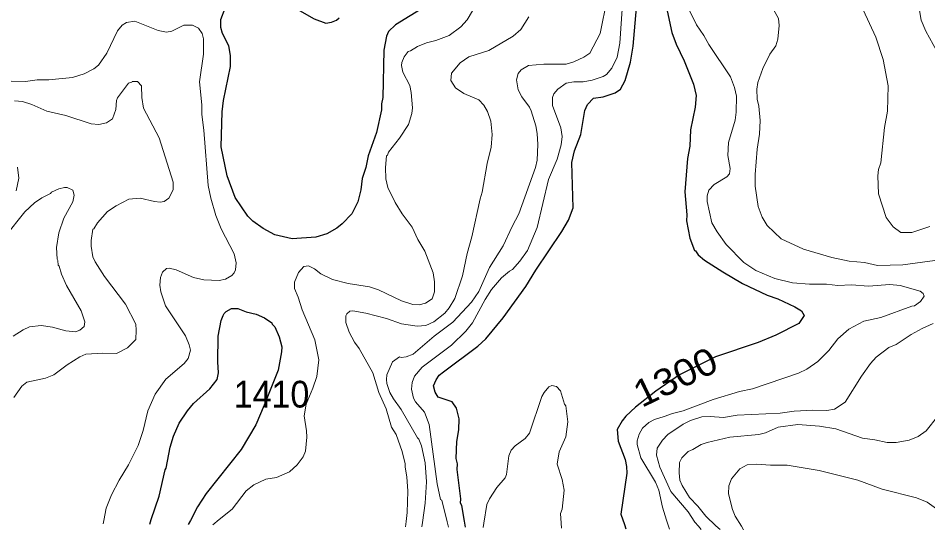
# Model space of a CAD drawing. Extents: x 598.3 to 623.2, y 6902.2 to 6930.1.
# Drawn here: x 610.873 to 613.593, y 6902.248 to 6903.785 of the extents above; entities that cross this region are included whole.
import ezdxf
from ezdxf.enums import TextEntityAlignment as Align

# ---------------------------------------------------------------- set-up
doc = ezdxf.new("R2010")
doc.units = 0
doc.header["$LTSCALE"] = 0.032
doc.layers.add('1', color=7, linetype='Continuous', lineweight=25)
doc.layers.add('2', color=7, linetype='Continuous', lineweight=13)
doc.layers.add('21', color=7, linetype='Continuous')
doc.layers.add('61', color=7, linetype='Continuous')

msp = doc.modelspace()

# ---------------------------------------------------------------- linework, layer by layer
at = {"layer": '1'}
for points in [[(612.211, 6902.2622), (612.2079, 6902.2799), (612.1995, 6902.3275), (612.196, 6902.3346), (612.1967, 6902.347), (612.1855, 6902.435), (612.1862, 6902.4522), (612.183, 6902.4678), (612.1845, 6902.5183), (612.191, 6902.5536), (612.1918, 6902.5866), (612.1838, 6902.6187), (612.1704, 6902.637), (612.1284, 6902.6515), (612.1196, 6902.6663), (612.1146, 6902.6847), (612.123, 6902.7033), (612.132, 6902.717), (612.1445, 6902.7267), (612.2472, 6902.8034), (612.271, 6902.8257), (612.3235, 6902.888), (612.3909, 6902.9827), (612.4209, 6903.0315), (612.4985, 6903.1463), (612.5183, 6903.1809), (612.5326, 6903.2177), (612.5286, 6903.3534), (612.5362, 6903.3884), (612.5554, 6903.4366), (612.5669, 6903.5082), (612.5758, 6903.5269), (612.5929, 6903.5451), (612.622, 6903.5497), (612.6576, 6903.5611), (612.6735, 6903.5723), (612.6875, 6903.5986), (612.7035, 6903.6535), (612.7123, 6903.7015), (612.7237, 6903.8391)], [(612.0888, 6903.819), (612.0016, 6903.7649), (611.9805, 6903.7448), (611.974, 6903.7306), (611.9661, 6903.6891), (611.9629, 6903.5477), (611.9596, 6903.5289), (611.9595, 6903.5104), (611.9443, 6903.4431), (611.9192, 6903.3734), (611.9127, 6903.3378), (611.9013, 6903.3054), (611.8972, 6903.2711), (611.8884, 6903.2358), (611.8703, 6903.1997), (611.8421, 6903.1699), (611.8254, 6903.1564), (611.7963, 6903.1394), (611.7627, 6903.1293), (611.6921, 6903.1247), (611.6409, 6903.1367), (611.6053, 6903.1552), (611.575, 6903.178), (611.5595, 6903.193), (611.522, 6903.2479), (611.4981, 6903.3135), (611.4804, 6903.4004), (611.4827, 6903.5043), (611.4872, 6903.5388), (611.5078, 6903.6403), (611.5078, 6903.6733), (611.5031, 6903.7016), (611.4837, 6903.7388), (611.4788, 6903.7565), (611.4794, 6903.7803), (611.4917, 6903.8142)], [(611.7073, 6903.8118), (611.7583, 6903.7826), (611.7932, 6903.7699), (611.8096, 6903.7723), (611.8249, 6903.7786), (611.8327, 6903.7858)], [(612.8131, 6903.8065), (612.8274, 6903.742), (612.8402, 6903.7066), (612.8644, 6903.6568), (612.8925, 6903.5872), (612.9001, 6903.5531), (612.8969, 6903.5185), (612.8832, 6903.4505), (612.8809, 6903.402), (612.8742, 6903.3647), (612.8663, 6903.2654), (612.8718, 6903.197), (612.8711, 6903.1786), (612.8808, 6903.1268), (612.8952, 6903.0903), (612.8985, 6903.0889), (612.9063, 6903.0772), (612.9256, 6903.0613), (612.9795, 6903.0259), (613.0384, 6902.9915), (613.1121, 6902.9564), (613.1443, 6902.945), (613.1951, 6902.9213), (613.2149, 6902.9094), (613.2229, 6902.8955), (613.2075, 6902.8711), (613.138, 6902.8363), (613.0854, 6902.8146), (612.9576, 6902.7717), (612.8504, 6902.7177), (612.7801, 6902.6696), (612.7186, 6902.6217), (612.6901, 6902.5947), (612.6785, 6902.58), (612.6639, 6902.5544), (612.6671, 6902.5196), (612.6877, 6902.4647), (612.6921, 6902.4441), (612.6929, 6902.4241), (612.6753, 6902.3008), (612.6858, 6902.2699), (612.6899, 6902.2577)], [(611.2664, 6902.271), (611.271, 6902.2849), (611.2943, 6902.355), (611.3125, 6902.4336), (611.3153, 6902.4385), (611.3274, 6902.5017), (611.3378, 6902.5345), (611.3547, 6902.5732), (611.3791, 6902.6102), (611.3975, 6902.6322), (611.4457, 6902.6764), (611.4677, 6902.7039), (611.4718, 6902.7241), (611.4697, 6902.7571), (611.4714, 6902.8337), (611.4802, 6902.8804), (611.4859, 6902.8952), (611.4887, 6902.9014), (611.495, 6902.9077), (611.5105, 6902.9163), (611.5298, 6902.9167), (611.5546, 6902.9069), (611.5851, 6902.8992), (611.6101, 6902.8882), (611.6318, 6902.8734), (611.6328, 6902.8695), (611.6406, 6902.8615), (611.653, 6902.8318), (611.6616, 6902.8019), (611.6608, 6902.7868), (611.6504, 6902.7315), (611.6086, 6902.6268), (611.5833, 6902.5688), (611.5402, 6902.4946), (611.4352, 6902.3632), (611.4093, 6902.3235), (611.3882, 6902.2828), (611.3815, 6902.2699)]]:
    msp.add_lwpolyline(points, dxfattribs=at)
at = {"layer": '2'}
for points in [[(613.4941, 6904.4492), (613.4879, 6904.4346), (613.4659, 6904.4075), (613.4556, 6904.3772), (613.4538, 6904.3468), (613.4557, 6904.3218), (613.4655, 6904.2776), (613.5047, 6904.2137), (613.5184, 6904.1848), (613.525, 6904.1622), (613.53, 6904.125), (613.5244, 6904.0825), (613.5251, 6904.0599), (613.5379, 6904.0165), (613.5478, 6903.9703), (613.551, 6903.9404), (613.5512, 6903.9089), (613.573, 6903.7789), (613.5865, 6903.7458), (613.6194, 6903.6856)], [(612.682, 6903.8568), (612.6719, 6903.7097), (612.6636, 6903.6685), (612.6485, 6903.6353), (612.6322, 6903.6161), (612.6221, 6903.6106), (612.5893, 6903.5998), (612.5624, 6903.5942)], [(611.4549, 6902.2692), (611.4744, 6902.2852), (611.5127, 6902.3167), (611.5548, 6902.371), (611.5781, 6902.3887), (611.6135, 6902.4058), (611.6455, 6902.4107), (611.6845, 6902.4278), (611.7076, 6902.4486), (611.7251, 6902.4727), (611.7321, 6902.4898), (611.7361, 6902.5318), (611.7353, 6902.551), (611.7281, 6902.5958), (611.7346, 6902.6303), (611.7544, 6902.6778), (611.7663, 6902.7132), (611.7718, 6902.7633), (611.7605, 6902.8225), (611.7223, 6902.912), (611.7103, 6902.9504), (611.699, 6902.9765), (611.6996, 6902.995), (611.7112, 6903.0236), (611.7271, 6903.0419), (611.741, 6903.0436), (611.7588, 6903.0346), (611.7785, 6903.0201), (611.8133, 6903.0034), (611.8597, 6902.9915), (611.9234, 6902.9815), (611.9507, 6902.972), (612.0189, 6902.9389), (612.0533, 6902.9284), (612.0719, 6902.9272), (612.0907, 6902.932), (612.111, 6902.9452), (612.1181, 6902.9663), (612.1183, 6902.9957), (612.1134, 6903.0232), (612.0894, 6903.0874), (612.0679, 6903.1225), (612.0509, 6903.1596), (612.0209, 6903.1994), (612.0005, 6903.233), (611.9785, 6903.2783), (611.9726, 6903.3046), (611.971, 6903.3384), (611.9742, 6903.3729), (611.9772, 6903.3748), (611.9799, 6903.3838), (612.0128, 6903.4255), (612.0404, 6903.4668), (612.0503, 6903.4997), (612.0518, 6903.5162), (612.0479, 6903.5624), (612.0437, 6903.5833), (612.0232, 6903.6228), (612.0195, 6903.6433), (612.0203, 6903.652), (612.0267, 6903.6694), (612.039, 6903.6847), (612.0464, 6903.6869), (612.0672, 6903.7001), (612.0939, 6903.7107), (612.1217, 6903.718), (612.1614, 6903.7331), (612.1963, 6903.7589), (612.2155, 6903.7795), (612.2446, 6903.8286)], [(612.0803, 6902.2634), (612.0821, 6902.2767), (612.0899, 6902.3341), (612.094, 6902.3981), (612.0899, 6902.4547), (612.0789, 6902.5054), (612.0712, 6902.5256), (612.0666, 6902.5296), (612.0185, 6902.6141), (611.9953, 6902.646), (611.9848, 6902.6652), (611.9757, 6902.6918), (611.9742, 6902.7039), (611.9758, 6902.7184), (611.9922, 6902.7572), (612.013, 6902.7716), (612.0184, 6902.7701), (612.0327, 6902.7718), (612.054, 6902.7799), (612.1164, 6902.8339), (612.1723, 6902.8752), (612.2281, 6902.935), (612.2506, 6902.9677), (612.2828, 6903.0386), (612.3229, 6903.1042), (612.35, 6903.1619), (612.3704, 6903.1993), (612.4202, 6903.3378), (612.425, 6903.36), (612.4267, 6903.4072), (612.425, 6903.4398), (612.4208, 6903.4628), (612.4071, 6903.5078), (612.4017, 6903.5186), (612.3788, 6903.5496), (612.3679, 6903.5705), (612.3628, 6903.6008), (612.3676, 6903.619), (612.3772, 6903.6304), (612.3991, 6903.6427), (612.445, 6903.6475), (612.5113, 6903.6475), (612.5341, 6903.6539), (612.5648, 6903.6677), (612.582, 6903.68), (612.6134, 6903.7384), (612.6343, 6903.8433)], [(612.8202, 6902.2565), (612.8118, 6902.2836), (612.7999, 6902.3222), (612.7889, 6902.3735), (612.7787, 6902.3969), (612.7351, 6902.4697), (612.7238, 6902.51), (612.7234, 6902.521), (612.7293, 6902.5407), (612.7396, 6902.5583), (612.7582, 6902.5753), (612.7755, 6902.5847), (612.805, 6902.5929), (612.8298, 6902.6028), (612.8611, 6902.6106), (612.9507, 6902.6439), (613.03, 6902.6681), (613.0688, 6902.6762), (613.2057, 6902.7229), (613.2306, 6902.7346), (613.2638, 6902.7581), (613.2967, 6902.7909), (613.3239, 6902.8255), (613.3564, 6902.8545), (613.4019, 6902.8784), (613.4525, 6902.8899), (613.5453, 6902.9238), (613.5526, 6902.924), (613.5706, 6902.9378), (613.5818, 6902.9529), (613.5786, 6902.9617), (613.5696, 6902.968), (613.5103, 6902.9855), (613.4792, 6902.9879), (613.4154, 6902.9837), (613.3642, 6902.9871), (613.3238, 6902.9855), (613.29, 6902.9895), (613.2393, 6902.9887), (613.1884, 6902.9935), (613.1353, 6903.0061), (613.0785, 6903.0297), (613.0424, 6903.0536), (612.9902, 6903.1082), (612.9631, 6903.1459), (612.9472, 6903.1727), (612.9334, 6903.2366), (612.9326, 6903.2536), (612.9384, 6903.2705), (612.954, 6903.287), (612.9921, 6903.3105), (612.9997, 6903.319), (613.0021, 6903.3349), (612.995, 6903.3739), (612.9964, 6903.4127), (613.0167, 6903.48), (613.0199, 6903.5038), (613.0209, 6903.551), (613.0152, 6903.5769), (613.003, 6903.6095), (612.9376, 6903.7056), (612.9228, 6903.7325), (612.9009, 6903.7652), (612.8706, 6903.8279)], [(613.1122, 6903.8459), (613.1462, 6903.784), (613.1487, 6903.763), (613.1447, 6903.7215), (613.1381, 6903.7018), (613.1205, 6903.6767), (613.0996, 6903.6344), (613.0848, 6903.592), (613.0816, 6903.5726), (613.0822, 6903.5425), (613.088, 6903.5216), (613.0912, 6903.4789), (613.0896, 6903.4377), (613.0823, 6903.3926), (613.0767, 6903.3171), (613.0768, 6903.282), (613.0858, 6903.2216), (613.0975, 6903.1892), (613.1122, 6903.1651), (613.1546, 6903.1245), (613.221, 6903.0937), (613.3059, 6903.0693), (613.3573, 6903.0584), (613.4034, 6903.0535), (613.442, 6903.0454), (613.5176, 6903.047), (613.6141, 6903.0598)], [(613.4377, 6903.7275), (613.3996, 6903.8093)], [(611.127, 6902.2723), (611.1291, 6902.2828), (611.1364, 6902.3195), (611.1523, 6902.3592), (611.175, 6902.4032), (611.2029, 6902.4492), (611.2314, 6902.5063), (611.2466, 6902.5513), (611.2608, 6902.6101), (611.2825, 6902.6602), (611.3149, 6902.7049), (611.3693, 6902.7522), (611.3813, 6902.7673), (611.388, 6902.7919), (611.3848, 6902.8081), (611.3733, 6902.8343), (611.3137, 6902.9245), (611.2999, 6902.9666), (611.2966, 6902.9857), (611.2988, 6903.0096), (611.3048, 6903.0254), (611.3169, 6903.036), (611.3249, 6903.0372), (611.3453, 6903.032), (611.397, 6903.0094), (611.428, 6903.0025), (611.4745, 6903), (611.4928, 6903.0046), (611.5117, 6903.0152), (611.5191, 6903.0235), (611.5225, 6903.0318), (611.5249, 6903.0531), (611.519, 6903.0804), (611.4801, 6903.1551), (611.4643, 6903.1945), (611.4491, 6903.2467), (611.4415, 6903.2839), (611.4285, 6903.4498), (611.4221, 6903.4969), (611.422, 6903.5259), (611.4157, 6903.594), (611.4277, 6903.6773), (611.4269, 6903.7234), (611.4236, 6903.739), (611.4119, 6903.7548), (611.3948, 6903.7641), (611.3689, 6903.7643), (611.3328, 6903.7463), (611.3166, 6903.7431), (611.292, 6903.7481), (611.2219, 6903.7753), (611.197, 6903.7722), (611.1836, 6903.7637), (611.1702, 6903.7469), (611.1386, 6903.6805), (611.1132, 6903.644), (611.0997, 6903.6329), (611.0705, 6903.6183), (611.0358, 6903.6076), (610.9645, 6903.6007), (610.9297, 6903.6006), (610.8953, 6903.5958), (610.852, 6903.5966)], [(612.3998, 6903.789), (612.376, 6903.7509), (612.3531, 6903.7306), (612.28, 6903.6879), (612.2203, 6903.6694), (612.1943, 6903.6516), (612.1683, 6903.6199), (612.1668, 6903.5985), (612.1802, 6903.5768), (612.2059, 6903.5592), (612.2505, 6903.5402), (612.2657, 6903.5243), (612.2767, 6903.5054), (612.2866, 6903.4766), (612.2906, 6903.4369), (612.2874, 6903.399), (612.275, 6903.3496), (612.2606, 6903.2647), (612.254, 6903.2443), (612.2292, 6903.1306), (612.2151, 6903.0808), (612.2017, 6903.014), (612.1784, 6902.9463), (612.1618, 6902.918), (612.1489, 6902.902), (612.1158, 6902.8764), (612.0923, 6902.8657), (612.0659, 6902.864), (612.0193, 6902.8701), (611.9739, 6902.8867), (611.9124, 6902.9029), (611.874, 6902.9093), (611.8648, 6902.9083), (611.8554, 6902.9006), (611.8526, 6902.8948), (611.8528, 6902.8743), (611.8631, 6902.8457), (611.8788, 6902.816), (611.893, 6902.7971), (611.9337, 6902.7237), (611.9514, 6902.6656), (611.9729, 6902.6162), (611.9895, 6902.561), (612.0033, 6902.5392), (612.0211, 6902.489), (612.0306, 6902.4522), (612.03, 6902.442), (612.0349, 6902.4129), (612.038, 6902.37), (612.0364, 6902.306), (612.0333, 6902.2796), (612.0314, 6902.2638)], [(613.599, 6903.162), (613.5452, 6903.1438), (613.5117, 6903.1435), (613.4893, 6903.1604), (613.4687, 6903.1881), (613.4451, 6903.2593), (613.4433, 6903.3129), (613.4455, 6903.3318), (613.4522, 6903.3521), (613.4636, 6903.4579), (613.4726, 6903.5062), (613.4741, 6903.5823), (613.4589, 6903.6608), (613.4377, 6903.7275)], [(610.862, 6903.5374), (610.886, 6903.5359), (610.9135, 6903.527), (610.9588, 6903.5068), (611.0155, 6903.4938), (611.0911, 6903.4692), (611.1147, 6903.4663), (611.1368, 6903.4719), (611.1549, 6903.4833), (611.1653, 6903.5119), (611.1671, 6903.5386), (611.1697, 6903.5467), (611.2027, 6903.59), (611.2128, 6903.5932), (611.2143, 6903.5957), (611.2299, 6903.5957), (611.2423, 6903.5826), (611.2427, 6903.5474), (611.2482, 6903.5151), (611.2942, 6903.4264), (611.3361, 6903.294), (611.3362, 6903.2711), (611.3231, 6903.246), (611.31, 6903.2364), (611.2977, 6903.2348), (611.2807, 6903.2364), (611.2378, 6903.246), (611.2038, 6903.2438), (611.1661, 6903.2233), (611.1401, 6903.2062), (611.1103, 6903.1728), (611.0997, 6903.1546), (611.0966, 6903.1536), (611.0917, 6903.12), (611.0918, 6903.1026), (611.0966, 6903.0707), (611.1029, 6903.0561), (611.1308, 6903.0119), (611.1937, 6902.9295), (611.2246, 6902.8691), (611.2261, 6902.8513), (611.2245, 6902.8238), (611.2, 6902.7991), (611.1671, 6902.7823), (611.1265, 6902.7831), (611.0751, 6902.7798), (611.0575, 6902.7715), (611.0194, 6902.7477), (610.9799, 6902.7182), (610.9553, 6902.7076), (610.8994, 6902.6957), (610.8839, 6902.6844), (610.8604, 6902.6498)], [(612.5624, 6903.5942), (612.5341, 6903.5941), (612.5115, 6903.5908), (612.4866, 6903.5725), (612.4745, 6903.5587), (612.471, 6903.5471), (612.4704, 6903.5235), (612.4955, 6903.4571), (612.4995, 6903.4308), (612.497, 6903.4055), (612.4845, 6903.3628), (612.4591, 6903.3022), (612.4245, 6903.1587), (612.3957, 6903.0896), (612.3727, 6903.0579), (612.3509, 6903.0328), (612.3417, 6903.0283), (612.3177, 6903.0084), (612.2886, 6902.9737), (612.269, 6902.9431), (612.2318, 6902.8734), (612.212, 6902.8484), (612.1691, 6902.8063), (612.0806, 6902.7405), (612.0585, 6902.7136), (612.0511, 6902.6951), (612.0487, 6902.6752), (612.0546, 6902.6487), (612.0614, 6902.6373), (612.088, 6902.606), (612.1022, 6902.5696), (612.1255, 6902.3923), (612.1361, 6902.3454), (612.1393, 6902.3428), (612.1555, 6902.278), (612.1593, 6902.2627)], [(610.8667, 6903.2682), (610.8748, 6903.3063), (610.8709, 6903.3389)], [(610.8341, 6903.1317), (610.8934, 6903.2055), (610.9216, 6903.232), (610.9435, 6903.2478), (610.9702, 6903.2607), (610.9723, 6903.2639), (610.9943, 6903.2745), (611.0114, 6903.2785), (611.02, 6903.2781), (611.0366, 6903.2702), (611.0408, 6903.255), (611.0364, 6903.235), (611.01, 6903.1866), (610.9948, 6903.1427), (610.9875, 6903.0984), (610.9898, 6903.064), (610.9922, 6903.0604), (610.9929, 6903.0458), (610.9962, 6903.0426), (611.0028, 6903.0195), (611.018, 6902.9849), (611.0619, 6902.9099), (611.0722, 6902.8767), (611.0701, 6902.8622), (611.0571, 6902.8512), (611.0449, 6902.8471), (611.016, 6902.8494), (610.9758, 6902.8606), (610.9415, 6902.8656), (610.9073, 6902.8615), (610.8876, 6902.8525), (610.8586, 6902.834)], [(613.6092, 6902.8711), (613.5759, 6902.857), (613.5427, 6902.8387), (613.4979, 6902.8091), (613.4759, 6902.7994), (613.4385, 6902.7708), (613.421, 6902.7521), (613.3941, 6902.7145), (613.3454, 6902.636), (613.3136, 6902.6149), (613.2909, 6902.6115), (613.2487, 6902.6123), (613.1927, 6902.6098), (613.1514, 6902.6034), (613.023, 6902.5976), (612.9816, 6902.5905), (612.9423, 6902.5937), (612.917, 6902.5921), (612.8834, 6902.5812), (612.8616, 6902.5703), (612.8156, 6902.5397), (612.7991, 6902.5231), (612.7838, 6902.4983), (612.7817, 6902.4779), (612.7913, 6902.4421), (612.8249, 6902.3686), (612.8761, 6902.3085), (612.8963, 6902.2777), (612.9067, 6902.2658), (612.9156, 6902.2556)], [(612.4978, 6902.2595), (612.4968, 6902.2739), (612.4947, 6902.3033), (612.4996, 6902.3165), (612.5059, 6902.3732), (612.4994, 6902.4053), (612.485, 6902.4513), (612.4906, 6902.4875), (612.5108, 6902.533), (612.5165, 6902.5772), (612.511, 6902.6253), (612.5067, 6902.6303), (612.4942, 6902.6697), (612.4825, 6902.6833), (612.4683, 6902.686), (612.46, 6902.6819), (612.4457, 6902.665), (612.439, 6902.6533), (612.4022, 6902.544), (612.3888, 6902.5274), (612.359, 6902.5058), (612.3472, 6902.493), (612.34, 6902.476), (612.3327, 6902.4196), (612.3289, 6902.4104), (612.3043, 6902.3813), (612.2821, 6902.3476), (612.2743, 6902.3301), (612.2656, 6902.2748), (612.2635, 6902.2617)], [(612.9718, 6902.2551), (612.9593, 6902.2668), (612.9289, 6902.2954), (612.9056, 6902.3251), (612.8798, 6902.3516), (612.8583, 6902.3867), (612.8518, 6902.4029), (612.8491, 6902.4251), (612.85, 6902.4558), (612.8574, 6902.4694), (612.8762, 6902.4892), (612.8903, 6902.4947), (612.9147, 6902.5094), (612.9326, 6902.5159), (613.0012, 6902.5313), (613.0878, 6902.5393), (613.1072, 6902.5449), (613.1452, 6902.5611), (613.204, 6902.5693), (613.2691, 6902.5645), (613.3177, 6902.5564), (613.3978, 6902.529), (613.4342, 6902.5241), (613.4712, 6902.516), (613.4982, 6902.516), (613.5374, 6902.5227), (613.5635, 6902.5335), (613.5876, 6902.5509), (613.6576, 6902.6387)], [(613.6668, 6902.2485), (613.6602, 6902.2605), (613.6369, 6902.3028), (613.6334, 6902.3033), (613.6185, 6902.3174), (613.5908, 6902.3372), (613.5586, 6902.3501), (613.4558, 6902.3763), (613.3837, 6902.4027), (613.2676, 6902.4317), (613.1722, 6902.4479), (613.1227, 6902.448), (613.082, 6902.4512), (613.0523, 6902.4487), (613.0311, 6902.437), (613.0057, 6902.4067), (612.9982, 6902.3859), (612.9972, 6902.3622), (613.0087, 6902.3157), (613.0164, 6902.2956), (613.0354, 6902.265), (613.042, 6902.2544)]]:
    msp.add_lwpolyline(points, dxfattribs=at)

# ---------------------------------------------------------------- texts
at = {"layer": '21', "width": 0.95}
msp.add_text('1410', height=0.08, dxfattribs=at).set_placement((611.5175, 6902.6202))
at = {"layer": '61', "width": 1.1}
msp.add_text('1300', height=0.08, rotation=25.821, dxfattribs=at).set_placement((612.8553, 6902.6756), align=Align.CENTER)

doc.saveas('drawing.dxf')
